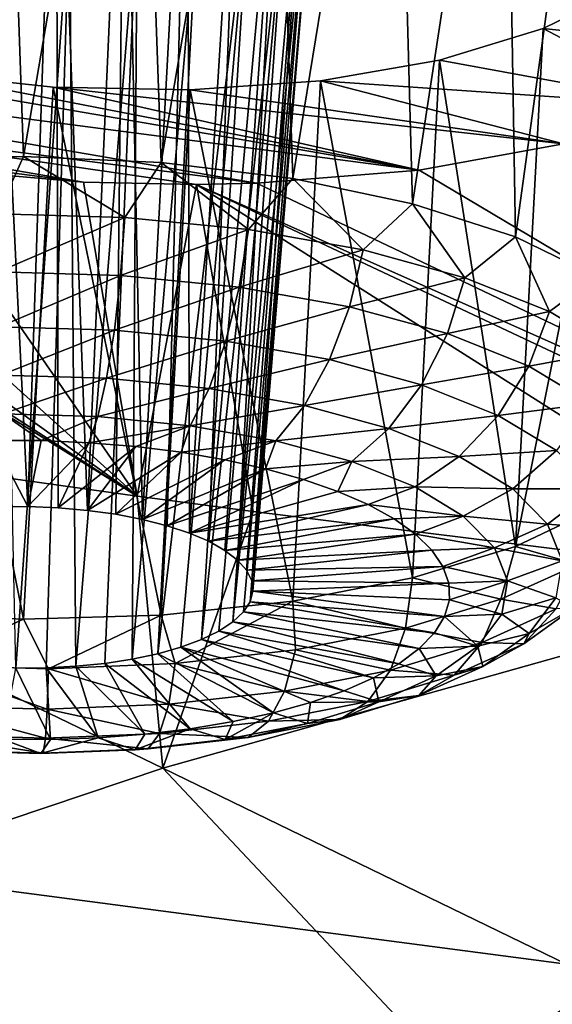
# Model space of a CAD drawing. Header units: metres. Extents: x -92 to 264, y -100 to 50.
# Tile 419 of 656: x 183.83 to 184.98, y -11.19 to -9.06. Entities that reach past the tile are written whole.
import ezdxf

# ---------------------------------------------------------------- set-up
doc = ezdxf.new("R2010")
doc.units = ezdxf.units.M
doc.layers.add('solid_21062050_01', color=7, linetype='CONTINUOUS')

msp = doc.modelspace()

# ---------------------------------------------------------------- linework, layer by layer
at = {"layer": 'solid_21062050_01'}
for points in [[(184.910965, -6.33884, 210.081375), (182.109451, -5.889371, 208.832916), (181.60141, -10.654218, 215.69223)], [(184.910965, -6.33884, 210.081375), (181.60141, -10.654218, 215.69223), (185.129807, -11.117613, 216.979355)], [(187.810028, -6.710617, 211.114014), (184.910965, -6.33884, 210.081375), (185.129807, -11.117613, 216.979355)], [(183.78714, -7.883727, 146.565018), (183.839691, -9.35592, 146.124741), (183.542007, -9.364556, 146.154907)], [(183.78714, -7.883727, 146.565018), (184.085236, -7.917565, 146.571915), (183.839691, -9.35592, 146.124741)], [(184.085236, -7.917565, 146.571915), (184.137375, -9.369144, 146.153229), (183.839691, -9.35592, 146.124741)], [(184.085236, -7.917565, 146.571915), (184.374207, -7.974904, 146.63176), (184.137375, -9.369144, 146.153229)], [(184.374207, -7.974904, 146.63176), (184.422043, -9.403652, 146.23909), (184.137375, -9.369144, 146.153229)], [(184.374207, -7.974904, 146.63176), (184.642868, -8.053567, 146.742325), (184.422043, -9.403652, 146.23909)], [(184.642868, -8.053567, 146.742325), (184.681259, -9.457934, 146.378601), (184.422043, -9.403652, 146.23909)], [(184.642868, -8.053567, 146.742325), (184.880692, -8.150525, 146.899261), (184.681259, -9.457934, 146.378601)], [(184.880692, -8.150525, 146.899261), (184.903687, -9.52962, 146.565643), (184.681259, -9.457934, 146.378601)], [(184.880692, -8.150525, 146.899261), (185.078369, -8.262001, 147.096161), (184.903687, -9.52962, 146.565643)], [(183.75824, -8.271004, 147.388), (183.783615, -10.113409, 146.839737), (183.848969, -10.113016, 146.837143)], [(183.910278, -8.282635, 147.380127), (183.75824, -8.271004, 147.388), (183.848969, -10.113016, 146.837143)], [(183.910278, -8.282635, 147.380127), (183.848969, -10.113016, 146.837143), (183.914093, -10.115609, 146.842575)], [(183.910278, -8.282635, 147.380127), (183.914093, -10.115609, 146.842575), (183.977875, -10.121142, 146.855911)], [(184.058426, -8.309508, 147.405548), (183.910278, -8.282635, 147.380127), (183.977875, -10.121142, 146.855911)], [(185.078369, -8.262001, 147.096161), (185.07962, -9.615576, 146.792053), (184.903687, -9.52962, 146.565643)], [(184.058426, -8.309508, 147.405548), (183.977875, -10.121142, 146.855911), (184.03923, -10.129522, 146.876953)], [(184.058426, -8.309508, 147.405548), (184.03923, -10.129522, 146.876953), (184.097107, -10.140606, 146.905319)], [(184.194138, -8.349978, 147.462631), (184.058426, -8.309508, 147.405548), (184.097107, -10.140606, 146.905319)], [(184.194138, -8.349978, 147.462631), (184.097107, -10.140606, 146.905319), (184.150513, -10.154204, 146.940536)], [(184.194138, -8.349978, 147.462631), (184.150513, -10.154204, 146.940536), (184.198532, -10.170084, 146.981995)], [(184.309555, -8.401657, 147.547897), (184.194138, -8.349978, 147.462631), (184.198532, -10.170084, 146.981995)], [(184.309555, -8.401657, 147.547897), (184.198532, -10.170084, 146.981995), (184.240356, -10.187975, 147.029007)], [(184.398117, -8.461557, 147.656296), (184.309555, -8.401657, 147.547897), (184.240356, -10.187975, 147.029007)], [(184.398117, -8.461557, 147.656296), (184.240356, -10.187975, 147.029007), (184.275253, -10.207569, 147.080734)], [(184.398117, -8.461557, 147.656296), (184.275253, -10.207569, 147.080734), (184.302628, -10.228531, 147.136322)], [(184.454895, -8.526277, 147.781525), (184.398117, -8.461557, 147.656296), (184.302628, -10.228531, 147.136322)], [(184.454895, -8.526277, 147.781525), (184.302628, -10.228531, 147.136322), (184.322021, -10.250502, 147.194794)], [(184.454895, -8.526277, 147.781525), (184.322021, -10.250502, 147.194794), (184.333099, -10.273104, 147.255157)], [(184.476715, -8.592239, 147.91655), (184.454895, -8.526277, 147.781525), (184.333099, -10.273104, 147.255157)], [(184.476715, -8.592239, 147.91655), (184.335663, -10.295953, 147.316376), (184.329666, -10.318658, 147.377411)], [(184.462219, -8.655804, 148.053802), (184.476715, -8.592239, 147.91655), (184.329666, -10.318658, 147.377411)], [(184.476715, -8.592239, 147.91655), (184.333099, -10.273104, 147.255157), (184.335663, -10.295953, 147.316376)], [(184.462219, -8.655804, 148.053802), (184.315231, -10.34083, 147.437225), (184.292603, -10.36209, 147.494781)], [(184.411926, -8.71331, 148.18544), (184.462219, -8.655804, 148.053802), (184.292603, -10.36209, 147.494781)], [(184.462219, -8.655804, 148.053802), (184.329666, -10.318658, 147.377411), (184.315231, -10.34083, 147.437225)], [(184.411926, -8.71331, 148.18544), (184.262146, -10.382075, 147.549103), (184.224396, -10.400444, 147.599258)], [(184.328766, -8.761211, 148.303391), (184.411926, -8.71331, 148.18544), (184.224396, -10.400444, 147.599258)], [(184.411926, -8.71331, 148.18544), (184.292603, -10.36209, 147.494781), (184.262146, -10.382075, 147.549103)], [(184.328766, -8.761211, 148.303391), (184.180008, -10.416881, 147.644379), (184.129715, -10.431105, 147.683716)], [(184.328766, -8.761211, 148.303391), (184.129715, -10.431105, 147.683716), (184.217606, -8.796661, 148.400726)], [(184.328766, -8.761211, 148.303391), (184.224396, -10.400444, 147.599258), (184.180008, -10.416881, 147.644379)], [(183.786667, -8.811625, 148.520767), (183.93869, -8.822675, 148.512604), (183.822739, -10.462039, 147.773895)], [(184.217606, -8.796661, 148.400726), (184.129715, -10.431105, 147.683716), (184.074387, -10.442872, 147.716568)], [(184.085129, -8.817549, 148.471756), (184.217606, -8.796661, 148.400726), (184.074387, -10.442872, 147.716568)], [(183.93869, -8.822675, 148.512604), (183.888077, -10.461646, 147.771301), (183.822739, -10.462039, 147.773895)], [(183.93869, -8.822675, 148.512604), (183.95253, -10.458274, 147.760742), (183.888077, -10.461646, 147.771301)], [(183.93869, -8.822675, 148.512604), (184.085129, -8.817549, 148.471756), (183.95253, -10.458274, 147.760742)], [(184.085129, -8.817549, 148.471756), (184.014999, -10.45198, 147.742401), (183.95253, -10.458274, 147.760742)], [(184.085129, -8.817549, 148.471756), (184.074387, -10.442872, 147.716568), (184.014999, -10.45198, 147.742401)], [(182.281876, -8.969298, 149.175766), (184.695114, -9.38511, 149.548172), (182.554871, -9.106014, 149.401382)], [(183.604675, -9.173598, 149.319916), (184.695114, -9.38511, 149.548172), (182.281876, -8.969298, 149.175766)], [(182.281876, -8.969298, 149.175766), (184.085129, -10.090681, 151.152435), (182.444977, -9.861015, 151.006424)], [(182.281876, -8.969298, 149.175766), (182.554871, -9.106014, 149.401382), (184.085129, -10.090681, 151.152435)], [(185.14502, -8.989934, 148.626678), (184.90361, -10.199021, 148.361084), (185.079559, -10.115778, 148.133667)], [(185.14502, -8.989934, 148.626678), (184.963959, -9.079031, 148.849869), (184.90361, -10.199021, 148.361084)], [(185.14502, -8.989934, 148.626678), (185.516495, -9.137093, 148.868652), (184.963959, -9.079031, 148.849869)], [(184.963959, -9.079031, 148.849869), (185.28244, -9.246907, 149.144775), (184.739441, -9.147459, 149.037796)], [(184.963959, -9.079031, 148.849869), (184.739441, -9.147459, 149.037796), (184.90361, -10.199021, 148.361084)], [(184.963959, -9.079031, 148.849869), (185.516495, -9.137093, 148.868652), (185.28244, -9.246907, 149.144775)], [(182.554871, -9.106014, 149.401382), (184.695114, -9.38511, 149.548172), (184.343384, -9.413549, 149.676407)], [(182.554871, -9.106014, 149.401382), (184.343384, -9.413549, 149.676407), (182.87294, -9.222816, 149.577103)], [(182.554871, -9.106014, 149.401382), (182.87294, -9.222816, 149.577103), (184.085129, -10.090681, 151.152435)], [(184.48201, -9.192209, 149.18248), (184.739441, -9.147459, 149.037796), (185.28244, -9.246907, 149.144775)], [(184.48201, -9.192209, 149.18248), (184.681152, -10.267279, 148.549377), (184.739441, -9.147459, 149.037796)], [(184.90361, -10.199021, 148.361084), (184.739441, -9.147459, 149.037796), (184.681152, -10.267279, 148.549377)], [(183.604675, -9.173598, 149.319916), (183.54187, -10.343099, 148.77951), (183.839554, -10.356323, 148.807983)], [(183.903717, -9.205766, 149.326401), (184.695114, -9.38511, 149.548172), (183.604675, -9.173598, 149.319916)], [(183.903717, -9.205766, 149.326401), (183.604675, -9.173598, 149.319916), (183.839554, -10.356323, 148.807983)], [(184.48201, -9.192209, 149.18248), (185.007431, -9.328671, 149.369415), (184.19989, -9.211969, 149.279938)], [(184.48201, -9.192209, 149.18248), (184.19989, -9.211969, 149.279938), (184.421921, -10.317566, 148.690353)], [(184.48201, -9.192209, 149.18248), (184.421921, -10.317566, 148.690353), (184.681152, -10.267279, 148.549377)], [(184.48201, -9.192209, 149.18248), (185.28244, -9.246907, 149.144775), (185.007431, -9.328671, 149.369415)], [(183.903717, -9.205766, 149.326401), (183.839554, -10.356323, 148.807983), (184.137253, -10.347687, 148.777832)], [(183.903717, -9.205766, 149.326401), (185.007431, -9.328671, 149.369415), (184.695114, -9.38511, 149.548172)], [(184.19989, -9.211969, 149.279938), (185.007431, -9.328671, 149.369415), (183.903717, -9.205766, 149.326401)], [(184.19989, -9.211969, 149.279938), (183.903717, -9.205766, 149.326401), (184.137253, -10.347687, 148.777832)], [(184.19989, -9.211969, 149.279938), (184.137253, -10.347687, 148.777832), (184.421921, -10.317566, 148.690353)], [(182.87294, -9.222816, 149.577103), (184.343384, -9.413549, 149.676407), (184.213837, -9.416329, 149.707733)], [(182.87294, -9.222816, 149.577103), (184.213837, -9.416329, 149.707733), (183.969086, -9.411294, 149.745789)], [(182.87294, -9.222816, 149.577103), (183.222977, -9.314521, 149.695251), (184.085129, -10.090681, 151.152435)], [(182.87294, -9.222816, 149.577103), (183.969086, -9.411294, 149.745789), (183.222977, -9.314521, 149.695251)], [(183.222977, -9.314521, 149.695251), (183.592667, -9.378067, 149.752136), (184.085129, -10.090681, 151.152435)], [(183.222977, -9.314521, 149.695251), (183.969086, -9.411294, 149.745789), (183.592667, -9.378067, 149.752136)], [(184.695114, -9.38511, 149.548172), (185.007431, -9.328671, 149.369415), (186.342682, -10.364391, 151.322556)], [(183.783417, -9.479814, 146.105453), (183.542007, -9.364556, 146.154907), (183.839691, -9.35592, 146.124741)], [(184.058884, -9.487612, 146.119888), (183.783417, -9.479814, 146.105453), (183.839691, -9.35592, 146.124741)], [(184.058884, -9.487612, 146.119888), (183.839691, -9.35592, 146.124741), (184.137375, -9.369144, 146.153229)], [(183.592667, -9.378067, 149.752136), (183.969086, -9.411294, 149.745789), (184.085129, -10.090681, 151.152435)], [(184.325897, -9.514011, 146.184433), (184.058884, -9.487612, 146.119888), (184.137375, -9.369144, 146.153229)], [(184.325897, -9.514011, 146.184433), (184.137375, -9.369144, 146.153229), (184.422043, -9.403652, 146.23909)], [(184.343384, -9.413549, 149.676407), (184.695114, -9.38511, 149.548172), (186.342682, -10.364391, 151.322556)], [(183.969086, -9.411294, 149.745789), (184.213837, -9.416329, 149.707733), (184.085129, -10.090681, 151.152435)], [(184.574173, -9.557997, 146.29657), (184.325897, -9.514011, 146.184433), (184.422043, -9.403652, 146.23909)], [(184.574173, -9.557997, 146.29657), (184.422043, -9.403652, 146.23909), (184.681259, -9.457934, 146.378601)], [(184.336258, -10.123536, 151.173111), (184.085129, -10.090681, 151.152435), (184.213837, -9.416329, 149.707733)], [(184.213837, -9.416329, 149.707733), (184.343384, -9.413549, 149.676407), (186.342682, -10.364391, 151.322556)], [(186.193787, -10.347816, 151.312408), (184.213837, -9.416329, 149.707733), (186.342682, -10.364391, 151.322556)], [(185.570755, -10.276213, 151.268311), (184.336258, -10.123536, 151.173111), (184.213837, -9.416329, 149.707733)], [(186.193787, -10.347816, 151.312408), (185.570755, -10.276213, 151.268311), (184.213837, -9.416329, 149.707733)], [(184.794189, -9.617878, 146.452011), (184.574173, -9.557997, 146.29657), (184.681259, -9.457934, 146.378601)], [(184.794189, -9.617878, 146.452011), (184.681259, -9.457934, 146.378601), (184.903687, -9.52962, 146.565643)], [(183.784622, -9.605567, 146.116608), (183.783417, -9.479814, 146.105453), (184.058884, -9.487612, 146.119888)], [(183.784622, -9.605567, 146.116608), (184.058884, -9.487612, 146.119888), (184.049438, -9.613063, 146.130493)], [(184.049438, -9.613063, 146.130493), (184.058884, -9.487612, 146.119888), (184.325897, -9.514011, 146.184433)], [(184.049438, -9.613063, 146.130493), (184.325897, -9.514011, 146.184433), (184.306122, -9.638442, 146.192535)], [(184.306122, -9.638442, 146.192535), (184.325897, -9.514011, 146.184433), (184.574173, -9.557997, 146.29657)], [(184.977478, -9.691355, 146.644775), (184.794189, -9.617878, 146.452011), (184.903687, -9.52962, 146.565643)], [(184.977478, -9.691355, 146.644775), (184.903687, -9.52962, 146.565643), (185.07962, -9.615576, 146.792053)], [(184.306122, -9.638442, 146.192535), (184.574173, -9.557997, 146.29657), (184.5448, -9.680727, 146.300339)], [(184.5448, -9.680727, 146.300339), (184.574173, -9.557997, 146.29657), (184.794189, -9.617878, 146.452011)], [(183.784622, -9.605567, 146.116608), (184.049438, -9.613063, 146.130493), (183.787003, -9.724506, 146.158875)], [(184.049438, -9.613063, 146.130493), (184.035934, -9.731553, 146.171936), (183.787003, -9.724506, 146.158875)], [(184.049438, -9.613063, 146.130493), (184.306122, -9.638442, 146.192535), (184.035934, -9.731553, 146.171936)], [(184.5448, -9.680727, 146.300339), (184.794189, -9.617878, 146.452011), (184.756317, -9.738293, 146.449768)], [(184.756317, -9.738293, 146.449768), (184.794189, -9.617878, 146.452011), (184.977478, -9.691355, 146.644775)], [(185.117004, -9.775602, 146.867462), (184.977478, -9.691355, 146.644775), (185.07962, -9.615576, 146.792053)], [(184.306122, -9.638442, 146.192535), (184.277206, -9.755408, 146.23024), (184.035934, -9.731553, 146.171936)], [(184.306122, -9.638442, 146.192535), (184.5448, -9.680727, 146.300339), (184.277206, -9.755408, 146.23024)], [(184.5448, -9.680727, 146.300339), (184.501572, -9.795156, 146.331589), (184.277206, -9.755408, 146.23024)], [(184.5448, -9.680727, 146.300339), (184.756317, -9.738293, 146.449768), (184.501572, -9.795156, 146.331589)], [(184.756317, -9.738293, 146.449768), (184.977478, -9.691355, 146.644775), (184.93251, -9.808928, 146.635086)], [(184.93251, -9.808928, 146.635086), (184.977478, -9.691355, 146.644775), (185.117004, -9.775602, 146.867462)], [(183.787003, -9.724506, 146.158875), (184.035934, -9.731553, 146.171936), (183.790436, -9.829049, 146.229584)], [(184.035934, -9.731553, 146.171936), (184.019241, -9.835526, 146.241577), (183.790436, -9.829049, 146.229584)], [(184.035934, -9.731553, 146.171936), (184.277206, -9.755408, 146.23024), (184.019241, -9.835526, 146.241577)], [(184.756317, -9.738293, 146.449768), (184.700378, -9.849266, 146.472046), (184.501572, -9.795156, 146.331589)], [(184.756317, -9.738293, 146.449768), (184.93251, -9.808928, 146.635086), (184.700378, -9.849266, 146.472046)], [(184.277206, -9.755408, 146.23024), (184.241013, -9.857453, 146.295181), (184.019241, -9.835526, 146.241577)], [(184.277206, -9.755408, 146.23024), (184.501572, -9.795156, 146.331589), (184.241013, -9.857453, 146.295181)], [(184.93251, -9.808928, 146.635086), (185.117004, -9.775602, 146.867462), (185.06665, -9.889918, 146.849167)], [(184.501572, -9.795156, 146.331589), (184.44722, -9.893987, 146.388321), (184.241013, -9.857453, 146.295181)], [(184.501572, -9.795156, 146.331589), (184.700378, -9.849266, 146.472046), (184.44722, -9.893987, 146.388321)], [(184.93251, -9.808928, 146.635086), (184.866013, -9.915662, 146.64624), (184.700378, -9.849266, 146.472046)], [(184.93251, -9.808928, 146.635086), (185.06665, -9.889918, 146.849167), (184.866013, -9.915662, 146.64624)], [(183.790436, -9.829049, 146.229584), (184.019241, -9.835526, 146.241577), (183.794693, -9.912531, 146.324203)], [(184.019241, -9.835526, 146.241577), (184.000412, -9.918355, 146.334991), (183.794693, -9.912531, 146.324203)], [(184.019241, -9.835526, 146.241577), (184.241013, -9.857453, 146.295181), (184.000412, -9.918355, 146.334991)], [(184.241013, -9.857453, 146.295181), (184.199829, -9.93807, 146.383179), (184.000412, -9.918355, 146.334991)], [(184.241013, -9.857453, 146.295181), (184.44722, -9.893987, 146.388321), (184.199829, -9.93807, 146.383179)], [(184.700378, -9.849266, 146.472046), (184.629959, -9.943723, 146.517426), (184.44722, -9.893987, 146.388321)], [(184.700378, -9.849266, 146.472046), (184.866013, -9.915662, 146.64624), (184.629959, -9.943723, 146.517426)], [(184.140717, -10.6787, 152.390625), (182.444977, -9.861015, 151.006424), (184.085129, -10.090681, 151.152435)], [(184.140717, -10.6787, 152.390625), (182.806168, -11.126888, 153.635513), (182.444977, -9.861015, 151.006424)], [(184.44722, -9.893987, 146.388321), (184.385239, -9.970919, 146.466934), (184.199829, -9.93807, 146.383179)], [(184.44722, -9.893987, 146.388321), (184.629959, -9.943723, 146.517426), (184.385239, -9.970919, 146.466934)], [(185.06665, -9.889918, 146.849167), (184.992096, -9.991792, 146.847473), (184.866013, -9.915662, 146.64624)], [(183.794693, -9.912531, 146.324203), (183.87738, -9.970262, 146.436569), (183.77356, -9.969869, 146.437943)], [(183.794693, -9.912531, 146.324203), (184.000412, -9.918355, 146.334991), (183.87738, -9.970262, 146.436569)], [(184.000412, -9.918355, 146.334991), (183.980698, -9.974714, 146.446075), (183.87738, -9.970262, 146.436569)], [(184.000412, -9.918355, 146.334991), (184.199829, -9.93807, 146.383179), (183.980698, -9.974714, 146.446075)], [(184.866013, -9.915662, 146.64624), (184.782196, -10.00475, 146.677536), (184.629959, -9.943723, 146.517426)], [(184.866013, -9.915662, 146.64624), (184.992096, -9.991792, 146.847473), (184.782196, -10.00475, 146.677536)], [(184.199829, -9.93807, 146.383179), (184.082184, -9.983171, 146.466385), (183.980698, -9.974714, 146.446075)], [(184.199829, -9.93807, 146.383179), (184.180557, -9.995526, 146.497208), (184.082184, -9.983171, 146.466385)], [(184.199829, -9.93807, 146.383179), (184.385239, -9.970919, 146.466934), (184.180557, -9.995526, 146.497208)], [(184.629959, -9.943723, 146.517426), (184.549561, -10.015639, 146.583023), (184.385239, -9.970919, 146.466934)], [(184.629959, -9.943723, 146.517426), (184.782196, -10.00475, 146.677536), (184.549561, -10.015639, 146.583023)], [(183.848969, -10.113016, 146.837143), (183.77356, -9.969869, 146.437943), (183.87738, -9.970262, 146.436569)], [(183.848969, -10.113016, 146.837143), (183.783615, -10.113409, 146.839737), (183.77356, -9.969869, 146.437943)], [(183.848969, -10.113016, 146.837143), (183.87738, -9.970262, 146.436569), (183.980698, -9.974714, 146.446075)], [(183.914093, -10.115609, 146.842575), (183.848969, -10.113016, 146.837143), (183.980698, -9.974714, 146.446075)], [(183.914093, -10.115609, 146.842575), (183.980698, -9.974714, 146.446075), (184.082184, -9.983171, 146.466385)], [(183.977875, -10.121142, 146.855911), (183.914093, -10.115609, 146.842575), (184.082184, -9.983171, 146.466385)], [(183.977875, -10.121142, 146.855911), (184.082184, -9.983171, 146.466385), (184.180557, -9.995526, 146.497208)], [(184.385239, -9.970919, 146.466934), (184.274612, -10.011622, 146.538162), (184.180557, -9.995526, 146.497208)], [(184.385239, -9.970919, 146.466934), (184.363144, -10.031259, 146.58876), (184.274612, -10.011622, 146.538162)], [(184.385239, -9.970919, 146.466934), (184.549561, -10.015639, 146.583023), (184.363144, -10.031259, 146.58876)], [(184.03923, -10.129522, 146.876953), (183.977875, -10.121142, 146.855911), (184.180557, -9.995526, 146.497208)], [(184.03923, -10.129522, 146.876953), (184.180557, -9.995526, 146.497208), (184.274612, -10.011622, 146.538162)], [(184.782196, -10.00475, 146.677536), (184.686447, -10.070513, 146.726974), (184.549561, -10.015639, 146.583023)], [(184.782196, -10.00475, 146.677536), (184.898087, -10.074724, 146.862503), (184.686447, -10.070513, 146.726974)], [(184.992096, -9.991792, 146.847473), (184.898087, -10.074724, 146.862503), (184.782196, -10.00475, 146.677536)], [(184.992096, -9.991792, 146.847473), (185.073776, -10.074728, 147.067993), (184.898087, -10.074724, 146.862503)], [(184.097107, -10.140606, 146.905319), (184.03923, -10.129522, 146.876953), (184.274612, -10.011622, 146.538162)], [(184.097107, -10.140606, 146.905319), (184.274612, -10.011622, 146.538162), (184.363144, -10.031259, 146.58876)], [(184.549561, -10.015639, 146.583023), (184.445053, -10.054188, 146.648331), (184.363144, -10.031259, 146.58876)], [(184.549561, -10.015639, 146.583023), (184.519287, -10.080122, 146.716141), (184.445053, -10.054188, 146.648331)], [(184.549561, -10.015639, 146.583023), (184.686447, -10.070513, 146.726974), (184.519287, -10.080122, 146.716141)], [(184.150513, -10.154204, 146.940536), (184.097107, -10.140606, 146.905319), (184.363144, -10.031259, 146.58876)], [(184.150513, -10.154204, 146.940536), (184.363144, -10.031259, 146.58876), (184.445053, -10.054188, 146.648331)], [(184.198532, -10.170084, 146.981995), (184.150513, -10.154204, 146.940536), (184.445053, -10.054188, 146.648331)], [(184.198532, -10.170084, 146.981995), (184.445053, -10.054188, 146.648331), (184.519287, -10.080122, 146.716141)], [(184.686447, -10.070513, 146.726974), (184.58493, -10.108734, 146.791351), (184.519287, -10.080122, 146.716141)], [(184.686447, -10.070513, 146.726974), (184.790649, -10.13343, 146.89328), (184.58493, -10.108734, 146.791351)], [(184.898087, -10.074724, 146.862503), (184.790649, -10.13343, 146.89328), (184.686447, -10.070513, 146.726974)], [(184.140717, -10.6787, 152.390625), (184.085129, -10.090681, 151.152435), (184.336258, -10.123536, 151.173111)], [(184.198532, -10.170084, 146.981995), (184.519287, -10.080122, 146.716141), (184.58493, -10.108734, 146.791351)], [(184.898087, -10.074724, 146.862503), (184.973175, -10.150956, 147.065201), (184.790649, -10.13343, 146.89328)], [(185.073776, -10.074728, 147.067993), (184.973175, -10.150956, 147.065201), (184.898087, -10.074724, 146.862503)], [(185.073776, -10.074728, 147.067993), (185.107925, -10.161285, 147.299347), (184.973175, -10.150956, 147.065201)], [(184.240356, -10.187975, 147.029007), (184.198532, -10.170084, 146.981995), (184.58493, -10.108734, 146.791351)], [(184.240356, -10.187975, 147.029007), (184.58493, -10.108734, 146.791351), (184.641159, -10.139665, 146.872986)], [(184.790649, -10.13343, 146.89328), (184.641159, -10.139665, 146.872986), (184.58493, -10.108734, 146.791351)], [(184.140717, -10.6787, 152.390625), (184.336258, -10.123536, 151.173111), (185.570755, -10.276213, 151.268311)], [(184.790649, -10.13343, 146.89328), (184.687256, -10.172524, 146.960037), (184.641159, -10.139665, 146.872986)], [(184.790649, -10.13343, 146.89328), (184.858154, -10.201974, 147.075546), (184.687256, -10.172524, 146.960037)], [(184.973175, -10.150956, 147.065201), (184.858154, -10.201974, 147.075546), (184.790649, -10.13343, 146.89328)], [(185.038818, -10.237841, 148.1091), (185.079559, -10.115778, 148.133667), (184.90361, -10.199021, 148.361084)], [(184.275253, -10.207569, 147.080734), (184.240356, -10.187975, 147.029007), (184.641159, -10.139665, 146.872986)], [(184.275253, -10.207569, 147.080734), (184.641159, -10.139665, 146.872986), (184.687256, -10.172524, 146.960037)], [(184.973175, -10.150956, 147.065201), (185.004562, -10.230515, 147.277847), (184.858154, -10.201974, 147.075546)], [(185.107925, -10.161285, 147.299347), (185.004562, -10.230515, 147.277847), (184.973175, -10.150956, 147.065201)], [(184.302628, -10.228531, 147.136322), (184.275253, -10.207569, 147.080734), (184.687256, -10.172524, 146.960037)], [(184.302628, -10.228531, 147.136322), (184.687256, -10.172524, 146.960037), (184.722641, -10.206901, 147.051407)], [(184.858154, -10.201974, 147.075546), (184.722641, -10.206901, 147.051407), (184.687256, -10.172524, 146.960037)], [(184.872253, -10.313423, 148.315735), (184.90361, -10.199021, 148.361084), (184.681152, -10.267279, 148.549377)], [(184.872253, -10.313423, 148.315735), (185.038818, -10.237841, 148.1091), (184.90361, -10.199021, 148.361084)], [(184.322021, -10.250502, 147.194794), (184.302628, -10.228531, 147.136322), (184.722641, -10.206901, 147.051407)], [(184.322021, -10.250502, 147.194794), (184.722641, -10.206901, 147.051407), (184.746872, -10.242361, 147.14595)], [(184.858154, -10.201974, 147.075546), (184.746872, -10.242361, 147.14595), (184.722641, -10.206901, 147.051407)], [(184.858154, -10.201974, 147.075546), (184.886383, -10.27351, 147.266754), (184.746872, -10.242361, 147.14595)], [(185.004562, -10.230515, 147.277847), (184.886383, -10.27351, 147.266754), (184.858154, -10.201974, 147.075546)], [(184.991486, -10.334286, 148.042786), (185.038818, -10.237841, 148.1091), (184.872253, -10.313423, 148.315735)], [(185.004562, -10.230515, 147.277847), (184.991058, -10.310344, 147.492279), (184.886383, -10.27351, 147.266754)], [(184.333099, -10.273104, 147.255157), (184.322021, -10.250502, 147.194794), (184.746872, -10.242361, 147.14595)], [(184.333099, -10.273104, 147.255157), (184.746872, -10.242361, 147.14595), (184.759659, -10.27846, 147.242477)], [(184.886383, -10.27351, 147.266754), (184.759659, -10.27846, 147.242477), (184.746872, -10.242361, 147.14595)], [(186.868576, -12.00302, 154.796494), (184.140717, -10.6787, 152.390625), (185.570755, -10.276213, 151.268311)], [(184.335663, -10.295953, 147.316376), (184.333099, -10.273104, 147.255157), (184.759659, -10.27846, 147.242477)], [(184.335663, -10.295953, 147.316376), (184.759659, -10.27846, 147.242477), (184.760818, -10.314742, 147.339752)], [(184.66597, -10.375871, 148.488068), (184.681152, -10.267279, 148.549377), (184.421921, -10.317566, 148.690353)], [(184.66597, -10.375871, 148.488068), (184.872253, -10.313423, 148.315735), (184.681152, -10.267279, 148.549377)], [(184.886383, -10.27351, 147.266754), (184.760818, -10.314742, 147.339752), (184.759659, -10.27846, 147.242477)], [(184.886383, -10.27351, 147.266754), (184.874237, -10.345289, 147.459564), (184.760818, -10.314742, 147.339752)], [(184.991058, -10.310344, 147.492279), (184.874237, -10.345289, 147.459564), (184.886383, -10.27351, 147.266754)], [(184.329666, -10.318658, 147.377411), (184.335663, -10.295953, 147.316376), (184.750336, -10.350753, 147.436584)], [(184.335663, -10.295953, 147.316376), (184.760818, -10.314742, 147.339752), (184.750336, -10.350753, 147.436584)], [(184.16716, -10.45236, 148.704941), (184.421921, -10.317566, 148.690353), (184.137253, -10.347687, 148.777832)], [(184.16716, -10.45236, 148.704941), (184.427887, -10.422785, 148.619492), (184.421921, -10.317566, 148.690353)], [(184.315231, -10.34083, 147.437225), (184.329666, -10.318658, 147.377411), (184.728363, -10.386038, 147.531754)], [(184.329666, -10.318658, 147.377411), (184.750336, -10.350753, 147.436584), (184.728363, -10.386038, 147.531754)], [(184.427887, -10.422785, 148.619492), (184.66597, -10.375871, 148.488068), (184.421921, -10.317566, 148.690353)], [(184.83136, -10.406946, 148.24144), (184.872253, -10.313423, 148.315735), (184.66597, -10.375871, 148.488068)], [(184.874237, -10.345289, 147.459564), (184.750336, -10.350753, 147.436584), (184.760818, -10.314742, 147.339752)], [(184.991486, -10.334286, 148.042786), (184.872253, -10.313423, 148.315735), (184.83136, -10.406946, 148.24144)], [(184.991058, -10.310344, 147.492279), (184.933182, -10.387376, 147.700241), (184.874237, -10.345289, 147.459564)], [(185.030273, -10.331944, 147.758911), (184.933182, -10.387376, 147.700241), (184.991058, -10.310344, 147.492279)], [(183.618347, -10.455665, 148.7267), (183.839554, -10.356323, 148.807983), (183.54187, -10.343099, 148.77951)], [(183.893814, -10.463463, 148.74115), (184.137253, -10.347687, 148.777832), (183.839554, -10.356323, 148.807983)], [(183.893814, -10.463463, 148.74115), (184.16716, -10.45236, 148.704941), (184.137253, -10.347687, 148.777832)], [(184.292603, -10.36209, 147.494781), (184.315231, -10.34083, 147.437225), (184.695175, -10.420155, 147.624039)], [(184.315231, -10.34083, 147.437225), (184.728363, -10.386038, 147.531754), (184.695175, -10.420155, 147.624039)], [(184.874237, -10.345289, 147.459564), (184.822189, -10.414553, 147.646561), (184.750336, -10.350753, 147.436584)], [(184.933182, -10.387376, 147.700241), (184.822189, -10.414553, 147.646561), (184.874237, -10.345289, 147.459564)], [(184.991486, -10.334286, 148.042786), (184.83136, -10.406946, 148.24144), (184.921432, -10.409487, 147.969452)], [(185.030273, -10.331944, 147.758911), (184.921432, -10.409487, 147.969452), (184.933182, -10.387376, 147.700241)], [(184.991486, -10.334286, 148.042786), (184.921432, -10.409487, 147.969452), (185.030273, -10.331944, 147.758911)], [(183.618347, -10.455665, 148.7267), (183.893814, -10.463463, 148.74115), (183.839554, -10.356323, 148.807983)], [(184.262146, -10.382075, 147.549103), (184.292603, -10.36209, 147.494781), (184.651169, -10.452674, 147.712296)], [(184.292603, -10.36209, 147.494781), (184.695175, -10.420155, 147.624039), (184.651169, -10.452674, 147.712296)], [(184.822189, -10.414553, 147.646561), (184.728363, -10.386038, 147.531754), (184.750336, -10.350753, 147.436584)], [(184.224396, -10.400444, 147.599258), (184.262146, -10.382075, 147.549103), (184.596909, -10.483186, 147.795395)], [(184.262146, -10.382075, 147.549103), (184.651169, -10.452674, 147.712296), (184.596909, -10.483186, 147.795395)], [(184.427887, -10.422785, 148.619492), (184.633041, -10.46698, 148.407104), (184.66597, -10.375871, 148.488068)], [(184.83136, -10.406946, 148.24144), (184.66597, -10.375871, 148.488068), (184.633041, -10.46698, 148.407104)], [(184.822189, -10.414553, 147.646561), (184.695175, -10.420155, 147.624039), (184.728363, -10.386038, 147.531754)], [(184.933182, -10.387376, 147.700241), (184.833145, -10.45865, 147.893768), (184.822189, -10.414553, 147.646561)], [(184.921432, -10.409487, 147.969452), (184.833145, -10.45865, 147.893768), (184.933182, -10.387376, 147.700241)], [(184.180008, -10.416881, 147.644379), (184.224396, -10.400444, 147.599258), (184.533081, -10.511308, 147.87233)], [(184.224396, -10.400444, 147.599258), (184.596909, -10.483186, 147.795395), (184.533081, -10.511308, 147.87233)], [(184.83136, -10.406946, 148.24144), (184.633041, -10.46698, 148.407104), (184.77092, -10.477786, 148.156174)], [(184.83136, -10.406946, 148.24144), (184.77092, -10.477786, 148.156174), (184.921432, -10.409487, 147.969452)], [(184.921432, -10.409487, 147.969452), (184.77092, -10.477786, 148.156174), (184.833145, -10.45865, 147.893768)], [(184.074387, -10.442872, 147.716568), (184.129715, -10.431105, 147.683716), (184.292725, -10.577971, 148.056778)], [(184.180008, -10.416881, 147.644379), (184.38002, -10.559, 148.003845), (184.129715, -10.431105, 147.683716)], [(184.129715, -10.431105, 147.683716), (184.38002, -10.559, 148.003845), (184.292725, -10.577971, 148.056778)], [(184.404175, -10.512079, 148.533447), (184.427887, -10.422785, 148.619492), (184.16716, -10.45236, 148.704941)], [(184.180008, -10.416881, 147.644379), (184.533081, -10.511308, 147.87233), (184.46048, -10.536686, 147.942093)], [(184.180008, -10.416881, 147.644379), (184.46048, -10.536686, 147.942093), (184.38002, -10.559, 148.003845)], [(184.404175, -10.512079, 148.533447), (184.633041, -10.46698, 148.407104), (184.427887, -10.422785, 148.619492)], [(184.732254, -10.478639, 147.820557), (184.651169, -10.452674, 147.712296), (184.695175, -10.420155, 147.624039)], [(184.822189, -10.414553, 147.646561), (184.732254, -10.478639, 147.820557), (184.695175, -10.420155, 147.624039)], [(184.833145, -10.45865, 147.893768), (184.732254, -10.478639, 147.820557), (184.822189, -10.414553, 147.646561)], [(184.153534, -10.540512, 148.615601), (184.16716, -10.45236, 148.704941), (183.893814, -10.463463, 148.74115)], [(183.95253, -10.458274, 147.760742), (184.014999, -10.45198, 147.742401), (184.102066, -10.604971, 148.133667)], [(184.014999, -10.45198, 147.742401), (184.074387, -10.442872, 147.716568), (184.199677, -10.593359, 148.100235)], [(184.014999, -10.45198, 147.742401), (184.199677, -10.593359, 148.100235), (184.102066, -10.604971, 148.133667)], [(184.074387, -10.442872, 147.716568), (184.292725, -10.577971, 148.056778), (184.199677, -10.593359, 148.100235)], [(184.404175, -10.512079, 148.533447), (184.16716, -10.45236, 148.704941), (184.153534, -10.540512, 148.615601)], [(184.732254, -10.478639, 147.820557), (184.596909, -10.483186, 147.795395), (184.651169, -10.452674, 147.712296)], [(183.890747, -10.551185, 148.650406), (183.893814, -10.463463, 148.74115), (183.618347, -10.455665, 148.7267)], [(183.890747, -10.551185, 148.650406), (183.618347, -10.455665, 148.7267), (183.625931, -10.543688, 148.63652)], [(183.822739, -10.462039, 147.773895), (183.898041, -10.616333, 148.168945), (183.79422, -10.61594, 148.170319)], [(183.822739, -10.462039, 147.773895), (183.888077, -10.461646, 147.771301), (183.898041, -10.616333, 148.168945)], [(183.888077, -10.461646, 147.771301), (183.95253, -10.458274, 147.760742), (184.001099, -10.612661, 148.156677)], [(183.888077, -10.461646, 147.771301), (184.001099, -10.612661, 148.156677), (183.898041, -10.616333, 148.168945)], [(184.153534, -10.540512, 148.615601), (183.893814, -10.463463, 148.74115), (183.890747, -10.551185, 148.650406)], [(183.95253, -10.458274, 147.760742), (184.102066, -10.604971, 148.133667), (184.001099, -10.612661, 148.156677)], [(184.404175, -10.512079, 148.533447), (184.584518, -10.534217, 148.311905), (184.633041, -10.46698, 148.407104)], [(184.633041, -10.46698, 148.407104), (184.584518, -10.534217, 148.311905), (184.77092, -10.477786, 148.156174)], [(184.833145, -10.45865, 147.893768), (184.694809, -10.521426, 148.065399), (184.732254, -10.478639, 147.820557)], [(184.77092, -10.477786, 148.156174), (184.694809, -10.521426, 148.065399), (184.833145, -10.45865, 147.893768)], [(184.607849, -10.535085, 147.974884), (184.533081, -10.511308, 147.87233), (184.596909, -10.483186, 147.795395)], [(184.77092, -10.477786, 148.156174), (184.584518, -10.534217, 148.311905), (184.694809, -10.521426, 148.065399)], [(184.732254, -10.478639, 147.820557), (184.607849, -10.535085, 147.974884), (184.596909, -10.483186, 147.795395)], [(184.694809, -10.521426, 148.065399), (184.607849, -10.535085, 147.974884), (184.732254, -10.478639, 147.820557)], [(184.404175, -10.512079, 148.533447), (184.153534, -10.540512, 148.615601), (184.369385, -10.576609, 148.430664)], [(184.404175, -10.512079, 148.533447), (184.369385, -10.576609, 148.430664), (184.584518, -10.534217, 148.311905)], [(184.607849, -10.535085, 147.974884), (184.46048, -10.536686, 147.942093), (184.533081, -10.511308, 147.87233)], [(184.369385, -10.576609, 148.430664), (184.523468, -10.573295, 148.208542), (184.584518, -10.534217, 148.311905)], [(184.453796, -10.581722, 148.103592), (184.38002, -10.559, 148.003845), (184.46048, -10.536686, 147.942093)], [(184.607849, -10.535085, 147.974884), (184.453796, -10.581722, 148.103592), (184.46048, -10.536686, 147.942093)], [(184.523468, -10.573295, 148.208542), (184.453796, -10.581722, 148.103592), (184.607849, -10.535085, 147.974884)], [(184.694809, -10.521426, 148.065399), (184.523468, -10.573295, 148.208542), (184.607849, -10.535085, 147.974884)], [(184.584518, -10.534217, 148.311905), (184.523468, -10.573295, 148.208542), (184.694809, -10.521426, 148.065399)], [(183.625931, -10.543688, 148.63652), (183.637848, -10.60632, 148.527542), (183.886765, -10.613368, 148.540588)], [(183.890747, -10.551185, 148.650406), (183.625931, -10.543688, 148.63652), (183.886765, -10.613368, 148.540588)], [(183.890747, -10.551185, 148.650406), (183.886765, -10.613368, 148.540588), (184.133774, -10.603335, 148.507889)], [(184.153534, -10.540512, 148.615601), (183.890747, -10.551185, 148.650406), (184.133774, -10.603335, 148.507889)], [(184.153534, -10.540512, 148.615601), (184.133774, -10.603335, 148.507889), (184.369385, -10.576609, 148.430664)], [(184.276001, -10.616757, 148.201736), (184.38002, -10.559, 148.003845), (184.453796, -10.581722, 148.103592)], [(184.276001, -10.616757, 148.201736), (184.292725, -10.577971, 148.056778), (184.38002, -10.559, 148.003845)], [(184.369385, -10.576609, 148.430664), (184.133774, -10.603335, 148.507889), (184.325729, -10.61226, 148.317688)], [(184.276001, -10.616757, 148.201736), (184.199677, -10.593359, 148.100235), (184.292725, -10.577971, 148.056778)], [(184.325729, -10.61226, 148.317688), (184.276001, -10.616757, 148.201736), (184.453796, -10.581722, 148.103592)], [(184.325729, -10.61226, 148.317688), (184.453796, -10.581722, 148.103592), (184.523468, -10.573295, 148.208542)], [(184.369385, -10.576609, 148.430664), (184.325729, -10.61226, 148.317688), (184.523468, -10.573295, 148.208542)], [(184.133774, -10.603335, 148.507889), (183.886765, -10.613368, 148.540588), (184.109177, -10.636825, 148.388672)], [(184.081284, -10.638845, 148.265549), (184.102066, -10.604971, 148.133667), (184.199677, -10.593359, 148.100235)], [(184.276001, -10.616757, 148.201736), (184.081284, -10.638845, 148.265549), (184.199677, -10.593359, 148.100235)], [(184.133774, -10.603335, 148.507889), (184.109177, -10.636825, 148.388672), (184.325729, -10.61226, 148.317688)], [(183.637848, -10.60632, 148.527542), (183.653336, -10.639569, 148.406738), (183.882141, -10.646047, 148.418732)], [(183.886765, -10.613368, 148.540588), (183.637848, -10.60632, 148.527542), (183.882141, -10.646047, 148.418732)], [(183.877136, -10.647138, 148.292587), (183.671417, -10.641314, 148.281799), (183.79422, -10.61594, 148.170319)], [(183.877136, -10.647138, 148.292587), (183.79422, -10.61594, 148.170319), (183.898041, -10.616333, 148.168945)], [(183.877136, -10.647138, 148.292587), (183.898041, -10.616333, 148.168945), (184.001099, -10.612661, 148.156677)], [(184.081284, -10.638845, 148.265549), (183.877136, -10.647138, 148.292587), (184.001099, -10.612661, 148.156677)], [(183.886765, -10.613368, 148.540588), (183.882141, -10.646047, 148.418732), (184.109177, -10.636825, 148.388672)], [(184.081284, -10.638845, 148.265549), (184.001099, -10.612661, 148.156677), (184.102066, -10.604971, 148.133667)], [(184.109177, -10.636825, 148.388672), (184.081284, -10.638845, 148.265549), (184.276001, -10.616757, 148.201736)], [(184.325729, -10.61226, 148.317688), (184.109177, -10.636825, 148.388672), (184.276001, -10.616757, 148.201736)], [(183.653336, -10.639569, 148.406738), (183.671417, -10.641314, 148.281799), (183.877136, -10.647138, 148.292587)], [(183.882141, -10.646047, 148.418732), (183.653336, -10.639569, 148.406738), (183.877136, -10.647138, 148.292587)], [(183.882141, -10.646047, 148.418732), (183.877136, -10.647138, 148.292587), (184.081284, -10.638845, 148.265549)], [(184.109177, -10.636825, 148.388672), (183.882141, -10.646047, 148.418732), (184.081284, -10.638845, 148.265549)], [(185.129807, -11.117613, 216.979355), (181.60141, -10.654218, 215.69223), (178.781418, -15.354294, 221.25032)], [(185.73793, -12.375896, 155.832199), (182.806168, -11.126888, 153.635513), (184.140717, -10.6787, 152.390625)], [(185.73793, -12.375896, 155.832199), (184.140717, -10.6787, 152.390625), (186.868576, -12.00302, 154.796494)], [(185.129807, -11.117613, 216.979355), (178.781418, -15.354294, 221.25032), (182.852875, -15.885271, 222.725174)], [(184.699249, -12.778301, 156.949921), (181.581635, -11.609776, 154.976791), (182.806168, -11.126888, 153.635513)], [(184.699249, -12.778301, 156.949921), (182.806168, -11.126888, 153.635513), (185.73793, -12.375896, 155.832199)], [(188.758606, -11.481317, 217.989578), (185.129807, -11.117613, 216.979355), (182.852875, -15.885271, 222.725174)]]:
    msp.add_3dface(points, dxfattribs=at)

doc.saveas('drawing.dxf')
